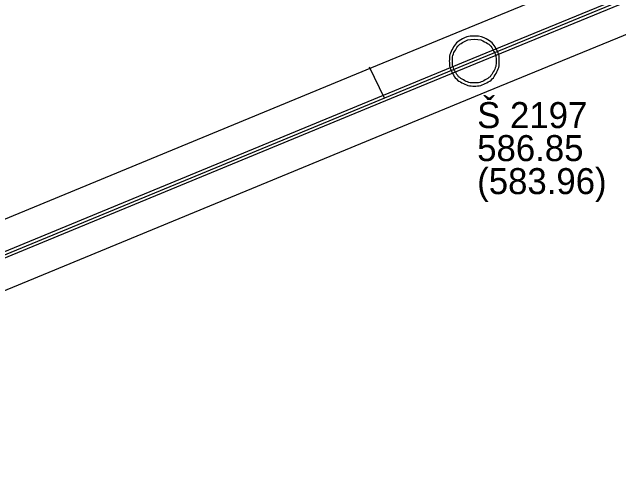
# Model space of a CAD drawing. Extents: x -643575 to -638952, y -1116425 to -1112056.
# Drawn here: x -641382.36 to -641352.01, y -1113213.26 to -1113190.48 of the extents above; entities that cross this region are included whole.
import ezdxf

# ---------------------------------------------------------------- set-up
doc = ezdxf.new("R2010")
doc.units = 0
for name, color, linetype in [('Default', 7, 'Continuous'), ('K Označení šachty', 7, 'Continuous'), ('K Přípojka', 7, 'Continuous'), ('K Stoka', 7, 'Continuous'), ('K Stoka - ochranné pásmo tisk', 7, 'Continuous'), ('K Stoka - okraje', 7, 'Continuous')]:
    doc.layers.add(name, color=color, linetype=linetype)

msp = doc.modelspace()

# ---------------------------------------------------------------- linework, layer by layer
at = {"layer": 'Default'}
for points in [[(-641359.241, -1113191.67), (-641358.926, -1113191.67), (-641358.627, -1113191.831), (-641358.328, -1113191.992), (-641358.159, -1113192.293), (-641357.99, -1113192.594), (-641357.99, -1113192.921), (-641357.99, -1113193.246), (-641358.155, -1113193.543), (-641358.32, -1113193.84), (-641358.617, -1113194.005), (-641358.915, -1113194.17), (-641359.241, -1113194.17), (-641359.565, -1113194.17), (-641359.863, -1113194.005), (-641360.16, -1113193.84), (-641360.325, -1113193.543), (-641360.49, -1113193.246), (-641360.49, -1113192.921), (-641360.49, -1113192.594), (-641360.322, -1113192.293), (-641360.154, -1113191.992), (-641359.856, -1113191.831), (-641359.557, -1113191.67), (-641359.241, -1113191.67)], [(-641359.24, -1113191.826), (-641359.517, -1113191.826), (-641359.779, -1113191.967), (-641360.041, -1113192.108), (-641360.187, -1113192.371), (-641360.334, -1113192.633), (-641360.334, -1113192.92), (-641360.334, -1113193.204), (-641360.189, -1113193.464), (-641360.044, -1113193.724), (-641359.784, -1113193.869), (-641359.523, -1113194.014), (-641359.24, -1113194.014), (-641358.957, -1113194.014), (-641358.696, -1113193.869), (-641358.436, -1113193.724), (-641358.291, -1113193.464), (-641358.146, -1113193.204), (-641358.146, -1113192.92), (-641358.146, -1113192.633), (-641358.295, -1113192.371), (-641358.443, -1113192.108), (-641358.704, -1113191.967), (-641358.965, -1113191.826), (-641359.24, -1113191.826)]]:
    msp.add_open_spline(points, degree=3, dxfattribs=at)
at = {"layer": 'K Přípojka'}
msp.add_lwpolyline([(-641363.733, -1113194.773), (-641364.478, -1113193.229)], dxfattribs=at)
at = {"layer": 'K Stoka'}
for points in [[(-641317.41, -1113175.74), (-641343.458, -1113186.438), (-641359.24, -1113192.92)], [(-641359.24, -1113192.92), (-641363.733, -1113194.773), (-641395.202, -1113207.751), (-641404.85, -1113211.73)]]:
    msp.add_lwpolyline(points, dxfattribs=at)
at = {"layer": 'K Stoka - ochranné pásmo tisk'}
for points in [[(-641359.867, -1113191.394), (-641344.085, -1113184.912), (-641318.037, -1113174.214)], [(-641358.613, -1113194.446), (-641342.831, -1113187.965), (-641316.783, -1113177.266)], [(-641405.479, -1113210.205), (-641395.831, -1113206.226), (-641364.362, -1113193.248), (-641359.869, -1113191.395)], [(-641404.221, -1113213.255), (-641394.573, -1113209.277), (-641363.104, -1113196.298), (-641358.611, -1113194.445)]]:
    msp.add_lwpolyline(points, dxfattribs=at)
at = {"layer": 'K Stoka - okraje'}
for points in [[(-641359.297, -1113192.781), (-641343.515, -1113186.3), (-641317.467, -1113175.601)], [(-641317.353, -1113175.879), (-641343.401, -1113186.577), (-641359.183, -1113193.059)], [(-641404.907, -1113211.591), (-641395.259, -1113207.612), (-641363.79, -1113194.634), (-641359.297, -1113192.781)], [(-641359.183, -1113193.059), (-641363.676, -1113194.912), (-641395.145, -1113207.89), (-641404.793, -1113211.869)]]:
    msp.add_lwpolyline(points, dxfattribs=at)

# ---------------------------------------------------------------- texts
at = {"layer": 'K Označení šachty'}
for s, p in [('Š 2197', (-641359.097, -1113196.274)), ('586.85', (-641359.097, -1113197.924)), ('(583.96)', (-641359.097, -1113199.574))]:
    msp.add_text(s, height=1.3, dxfattribs=at).set_placement(p)

doc.saveas('drawing.dxf')
